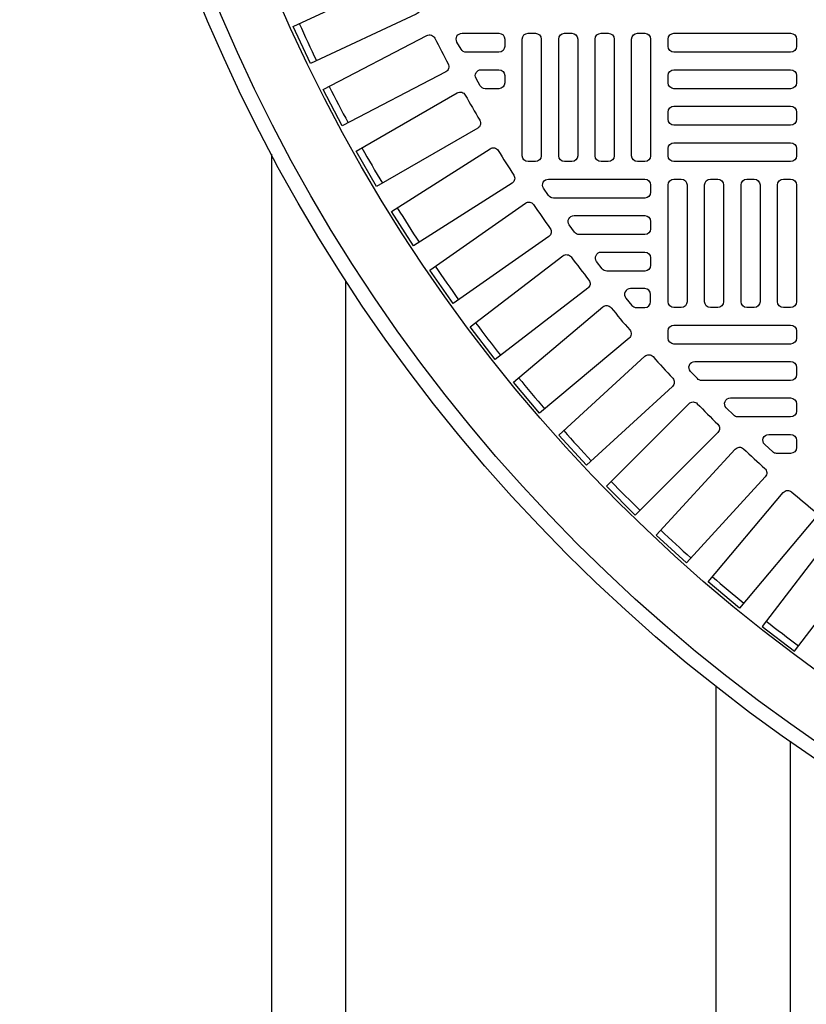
# Model space of a CAD drawing. Extents: x -169 to 6736, y -208 to 3022.
# Tile 618 of 656: x 5939 to 5950, y 1457 to 1470. Entities that reach past the tile are written whole.
import ezdxf

# ---------------------------------------------------------------- set-up
doc = ezdxf.new("R2010")
doc.units = 0
doc.header["$MEASUREMENT"] = 0
doc.linetypes.add('HIDDEN2', pattern=[0.28125, 0.1875, -0.09375])
doc.layers.get('DEFPOINTS').update_dxf_attribs({"linetype": 'CONTINUOUS'})
for name, color, linetype in [('TANK-MANHOLE-COVER-40', 2, 'CONTINUOUS'), ('TANK-MANHOLE-COVER-HATCH-40', 252, 'CONTINUOUS'), ('TANK-SLOPE', 3, 'CONTINUOUS'), ('TANK-UST-RIB', 7, 'CONTINUOUS')]:
    doc.layers.add(name, color=color, linetype=linetype)

msp = doc.modelspace()

# ---------------------------------------------------------------- linework, layer by layer
at = {"layer": 'DEFPOINTS', "color": 8, "linetype": 'HIDDEN2', "ltscale": 0.125}
msp.add_circle((5962.40346, 1479.01916), 14, dxfattribs=at)
msp.add_circle((5962.40346, 1479.01916), 14, dxfattribs=at)
at = {"layer": 'TANK-MANHOLE-COVER-40', "color": 4, "linetype": 'Continuous'}
msp.add_circle((5962.40422, 1479.01916), 22.63902, dxfattribs=at)
at = {"layer": 'TANK-MANHOLE-COVER-40', "color": 1, "linetype": 'Continuous'}
msp.add_circle((5962.40422, 1479.01916), 22.44094, dxfattribs=at)
at = {"layer": 'TANK-MANHOLE-COVER-40', "color": 2, "linetype": 'Continuous'}
msp.add_circle((5962.40422, 1479.01916), 21.65354, dxfattribs=at)
at = {"layer": 'TANK-MANHOLE-COVER-HATCH-40', "linetype": 'Continuous'}
for points in [[(5944.23176, 1470.76155, 0.00491171), (5944.39749, 1470.40613, -0.41709369), (5944.35973, 1470.30079), (5942.9316, 1469.63485), (5942.69866, 1470.13438), (5944.12679, 1470.80033, -0.41709369), (5944.23176, 1470.76155)], [(5944.60924, 1469.97673, 0.00491171), (5944.79032, 1469.62889, -0.41709369), (5944.7572, 1469.522), (5943.35947, 1468.79439), (5943.10496, 1469.2833), (5944.50269, 1470.01091, -0.41709369), (5944.60924, 1469.97673)], [(5945.02061, 1469.20913, 0.00491171), (5945.21668, 1468.86952, -0.41709369), (5945.18825, 1468.76129), (5943.8236, 1467.9734), (5943.54801, 1468.45074), (5944.91266, 1469.23863, -0.41709369), (5945.02061, 1469.20913)], [(5945.46506, 1468.46021, 0.00491171), (5945.67576, 1468.12947, -0.41709369), (5945.65208, 1468.0201), (5944.32309, 1467.17344), (5944.02694, 1467.6383), (5945.35593, 1468.48496, -0.41709369), (5945.46506, 1468.46021)], [(5945.94176, 1467.73138, 0.00491171), (5946.16669, 1467.41015, -0.41709369), (5946.1478, 1467.29985), (5944.857, 1466.39603), (5944.54086, 1466.84753), (5945.83165, 1467.75135, -0.41709369), (5945.94176, 1467.73138)], [(5946.9882, 1466.33954, 0.00491171), (5947.24027, 1466.03913, -0.41709369), (5947.23106, 1465.92761), (5946.02395, 1464.91472), (5945.66966, 1465.33695), (5946.87677, 1466.34984, -0.41709369), (5946.9882, 1466.33954)], [(5948.15196, 1465.04419, 0.00491171), (5948.42926, 1464.7669, -0.41709369), (5948.4298, 1464.655), (5947.31557, 1463.54076), (5946.92582, 1463.9305), (5948.04006, 1465.04474, -0.41709369), (5948.15196, 1465.04419)], [(5949.42419, 1463.8552, 0.00491171), (5949.7246, 1463.60313, -0.41709369), (5949.7349, 1463.49171), (5948.72202, 1462.2846), (5948.29979, 1462.63889), (5949.31267, 1463.846, -0.41709369), (5949.42419, 1463.8552)], [(5950.09799, 1463.30346, 0.41709369), (5949.98698, 1463.28939), (5949.02771, 1462.03925), (5949.46499, 1461.70371), (5950.42426, 1462.95386, 0.41709369), (5950.40911, 1463.06473, -0.00491171), (5950.09799, 1463.30346)]]:
    msp.add_lwpolyline(points, format="xyb", dxfattribs=at)
for points in [[(5944.97709, 1470.04278), (5945.47509, 1470.04278), (5945.47509, 1470.04278, -0.41421356), (5945.55383, 1469.96404), (5945.55383, 1469.86562), (5945.55383, 1469.86562, -0.41421356), (5945.47509, 1469.78688), (5945.03392, 1469.78688, -0.26794919), (5944.96573, 1469.82625), (5944.9089, 1469.92467, -0.57735027)], [(5945.23503, 1469.55066), (5945.47509, 1469.55066), (5945.47509, 1469.55066, -0.41421356), (5945.55383, 1469.47192), (5945.55383, 1469.37349), (5945.55383, 1469.37349, -0.41421356), (5945.47509, 1469.29475), (5945.28984, 1469.29475, -0.27209959), (5945.22105, 1469.33518), (5945.16624, 1469.4336, -0.57220395)], [(5946.14359, 1468.07428), (5947.44359, 1468.07428), (5947.44359, 1468.07428, -0.41421356), (5947.52233, 1467.99554), (5947.52233, 1467.89711), (5947.52233, 1467.89711, -0.41421356), (5947.44359, 1467.81837), (5946.21036, 1467.81837, -0.24862232), (5946.1452, 1467.85291), (5946.07843, 1467.95133, -0.60176538)], [(5946.48835, 1467.58215), (5947.44359, 1467.58215), (5947.44359, 1467.58215, -0.41421356), (5947.52233, 1467.50341), (5947.52233, 1467.40499), (5947.52233, 1467.40499, -0.41421356), (5947.44359, 1467.32625), (5946.55959, 1467.32625, -0.24054885), (5946.49581, 1467.35882), (5946.42457, 1467.45724, -0.61218964)], [(5946.44942, 1467.02454, 0.00491946), (5946.68852, 1466.71293, -0.41709369), (5946.67446, 1466.60191), (5945.42432, 1465.64264), (5945.08878, 1466.07993), (5946.33941, 1467.03957, -0.41710279)], [(5946.85632, 1467.09003), (5947.44359, 1467.09003), (5947.44359, 1467.09003, -0.41421356), (5947.52233, 1467.01129), (5947.52233, 1466.91286), (5947.52233, 1466.91286, -0.41421356), (5947.44359, 1466.83412), (5946.93235, 1466.83412, -0.23232365), (5946.87003, 1466.86473), (5946.79401, 1466.96315, -0.62295027)], [(5947.44359, 1466.5979), (5947.44359, 1466.5979), (5947.24919, 1466.5979, 0.63408546), (5947.18845, 1466.46906), (5947.26962, 1466.37064, 0.2239262), (5947.33037, 1466.34199), (5947.44359, 1466.34199, 0.41421356), (5947.52233, 1466.42073), (5947.52233, 1466.42073), (5947.52233, 1466.51916, 0.41421356)], [(5947.75855, 1466.02703, -0.41421356), (5947.83729, 1466.10577), (5949.4121, 1466.10577, -0.41421356), (5949.49084, 1466.02703), (5949.49084, 1465.92861, -0.41421356), (5949.4121, 1465.84987), (5947.83729, 1465.84987, -0.41421356), (5947.75855, 1465.92861)], [(5947.81655, 1465.27822), (5946.65477, 1464.21365), (5946.2824, 1464.62002), (5947.44418, 1465.6846, -0.41709369), (5947.55595, 1465.67917, 0.00491171), (5947.82088, 1465.39004, -0.41709369)], [(5948.11799, 1465.61365), (5949.4121, 1465.61365), (5949.4121, 1465.61365, -0.41421356), (5949.49084, 1465.53491), (5949.49084, 1465.43648), (5949.49084, 1465.43648, -0.41421356), (5949.4121, 1465.35774), (5948.21083, 1465.35774, -0.20651443), (5948.15355, 1465.38245), (5948.06071, 1465.48088, -0.6576677)], [(5948.59914, 1465.12152), (5949.4121, 1465.12152), (5949.4121, 1465.12152, -0.41421356), (5949.49084, 1465.04278), (5949.49084, 1464.94436), (5949.49084, 1464.94436, -0.41421356), (5949.4121, 1464.86562), (5948.69869, 1464.86562, -0.19743793), (5948.64333, 1464.88836), (5948.54378, 1464.98679, -0.67023271)], [(5949.11591, 1464.6294), (5949.4121, 1464.6294), (5949.4121, 1464.6294, -0.41421356), (5949.49084, 1464.55066), (5949.49084, 1464.45223), (5949.49084, 1464.45223, -0.41421356), (5949.4121, 1464.37349), (5949.22293, 1464.37349, -0.1880618), (5949.16963, 1464.39427), (5949.06261, 1464.4927, -0.68341411)], [(5949.06966, 1464.05911), (5948.00509, 1462.89733), (5947.59871, 1463.26971), (5948.66329, 1464.43149, -0.41709369), (5948.77511, 1464.43582, 0.00491171), (5949.06423, 1464.17088, -0.41709369)]]:
    msp.add_lwpolyline(points, format="xyb", close=True, dxfattribs=at)
at = {"layer": 'TANK-MANHOLE-COVER-HATCH-40', "linetype": 'Continuous', "flags": 128}
for points in [[(5945.96722, 1470.04278, -0.41421356), (5946.04596, 1469.96404), (5946.04596, 1468.38924, -0.41421356), (5945.96722, 1468.3105), (5945.86879, 1468.3105, -0.41421356), (5945.79005, 1468.38924), (5945.79005, 1469.96404, -0.41421356), (5945.86879, 1470.04278)], [(5946.45934, 1470.04278, -0.41421356), (5946.53808, 1469.96404), (5946.53808, 1468.38924, -0.41421356), (5946.45934, 1468.3105), (5946.36092, 1468.3105, -0.41421356), (5946.28218, 1468.38924), (5946.28218, 1469.96404, -0.41421356), (5946.36092, 1470.04278)], [(5946.95147, 1470.04278, -0.41421356), (5947.03021, 1469.96404), (5947.03021, 1468.38924, -0.41421356), (5946.95147, 1468.3105), (5946.85304, 1468.3105, -0.41421356), (5946.7743, 1468.38924), (5946.7743, 1469.96404, -0.41421356), (5946.85304, 1470.04278)], [(5947.44359, 1470.04278, -0.41421356), (5947.52233, 1469.96404), (5947.52233, 1468.38924, -0.41421356), (5947.44359, 1468.3105), (5947.34517, 1468.3105, -0.41421356), (5947.26643, 1468.38924), (5947.26643, 1469.96404, -0.41421356), (5947.34517, 1470.04278)], [(5947.75855, 1469.96404, -0.41421356), (5947.83729, 1470.04278), (5949.4121, 1470.04278, -0.41421356), (5949.49084, 1469.96404), (5949.49084, 1469.86562, -0.41421356), (5949.4121, 1469.78688), (5947.83729, 1469.78688, -0.41421356), (5947.75855, 1469.86562)], [(5947.75855, 1469.47192, -0.41421356), (5947.83729, 1469.55066), (5949.4121, 1469.55066, -0.41421356), (5949.49084, 1469.47192), (5949.49084, 1469.37349, -0.41421356), (5949.4121, 1469.29475), (5947.83729, 1469.29475, -0.41421356), (5947.75855, 1469.37349)], [(5947.75855, 1468.97979, -0.41421356), (5947.83729, 1469.05853), (5949.4121, 1469.05853, -0.41421356), (5949.49084, 1468.97979), (5949.49084, 1468.88136, -0.41421356), (5949.4121, 1468.80262), (5947.83729, 1468.80262, -0.41421356), (5947.75855, 1468.88136)], [(5947.75855, 1468.48766, -0.41421356), (5947.83729, 1468.5664), (5949.4121, 1468.5664, -0.41421356), (5949.49084, 1468.48766), (5949.49084, 1468.38924, -0.41421356), (5949.4121, 1468.3105), (5947.83729, 1468.3105, -0.41421356), (5947.75855, 1468.38924)], [(5947.93572, 1468.07428, -0.41421356), (5948.01446, 1467.99554), (5948.01446, 1466.42073, -0.41421356), (5947.93572, 1466.34199), (5947.83729, 1466.34199, -0.41421356), (5947.75855, 1466.42073), (5947.75855, 1467.99554, -0.41421356), (5947.83729, 1468.07428)], [(5948.42785, 1468.07428, -0.41421356), (5948.50659, 1467.99554), (5948.50659, 1466.42073, -0.41421356), (5948.42785, 1466.34199), (5948.32942, 1466.34199, -0.41421356), (5948.25068, 1466.42073), (5948.25068, 1467.99554, -0.41421356), (5948.32942, 1468.07428)], [(5948.91997, 1468.07428, -0.41421356), (5948.99871, 1467.99554), (5948.99871, 1466.42073, -0.41421356), (5948.91997, 1466.34199), (5948.82155, 1466.34199, -0.41421356), (5948.74281, 1466.42073), (5948.74281, 1467.99554, -0.41421356), (5948.82155, 1468.07428)], [(5949.4121, 1468.07428, -0.41421356), (5949.49084, 1467.99554), (5949.49084, 1466.42073, -0.41421356), (5949.4121, 1466.34199), (5949.31367, 1466.34199, -0.41421356), (5949.23493, 1466.42073), (5949.23493, 1467.99554, -0.41421356), (5949.31367, 1468.07428)]]:
    msp.add_lwpolyline(points, format="xyb", close=True, dxfattribs=at)
at = {"layer": 'TANK-MANHOLE-COVER-HATCH-40', "linetype": 'Continuous'}
for start, end in [(204.266426, 205.733574), (206.766426, 208.233574), (209.266426, 210.733574), (211.766426, 213.233574), (214.266426, 215.733574), (216.766426, 218.233574), (219.266426, 220.733574), (221.766426, 223.233574), (224.266426, 225.733574), (226.766426, 228.233574), (229.266426, 230.733574), (231.766426, 233.233574)]:
    msp.add_arc((5962.40422, 1479.01916), 21.52559, start, end, dxfattribs=at)
at = {"layer": 'TANK-SLOPE'}
msp.add_lwpolyline([(5962.98856, 1444.38507), (6048.96407, 1445.83561, 0.9832619), (6048.96466, 1512.20116), (5962.98918, 1513.65324, 1.01702303)], format="xyb", close=True, dxfattribs=at)
at = {"layer": 'TANK-UST-RIB'}
for p, q in [((5942.40422, 1468.4106), (5942.40422, 1418.01839)), ((5943.40422, 1466.70883), (5943.40422, 1416.01839)), ((5948.40422, 1461.22723), (5948.40422, 1416.01839)), ((5949.40422, 1460.48396), (5949.40422, 1418.01839))]:
    msp.add_line(p, q, dxfattribs=at)

doc.saveas('drawing.dxf')
